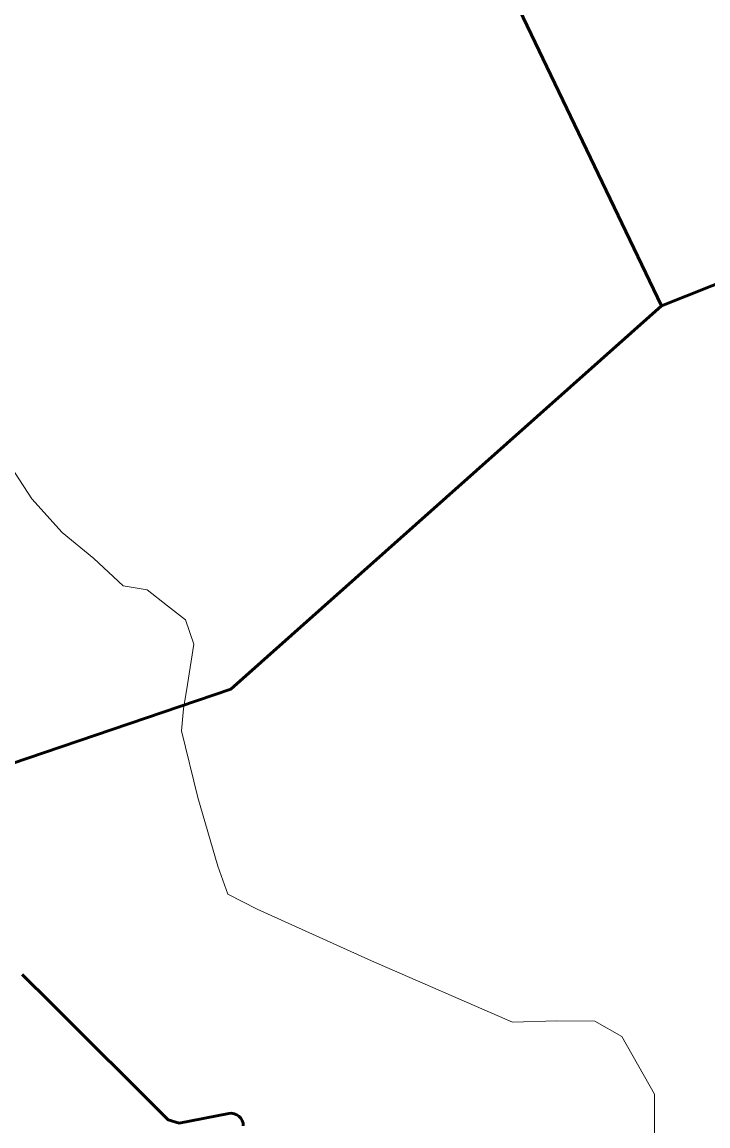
# Model space of a CAD drawing. Extents: x 553962 to 842807, y 8883888 to 9032388.
# Drawn here: x 815454 to 816019, y 9016433 to 9017342 of the extents above; entities that cross this region are included whole.
import ezdxf

# ---------------------------------------------------------------- set-up
doc = ezdxf.new("R2010")
doc.units = 0
doc.header["$LTSCALE"] = 200
doc.layers.add('1', color=7, linetype='Continuous', lineweight=13)

msp = doc.modelspace()

# ---------------------------------------------------------------- linework, layer by layer
at = {"layer": '1', "lineweight": 53}
for p, q in [((815981, 9017108.3), (816394.7, 9017272.8)), ((816394.7, 9017272.8), (815981, 9017108.3)), ((815981, 9017108.3), (816394.7, 9017272.8)), ((816394.7, 9017272.8), (815981, 9017108.3)), ((815583.7, 9016434.8), (815624.6, 9016442.7)), ((815583.7, 9016434.8), (815624.6, 9016442.7))]:
    msp.add_line(p, q, dxfattribs=at)
for points in [[(815981, 9017108.3), (815828.2, 9017427.4), (815746.4, 9017792.2)], [(815981, 9017108.3), (815828.2, 9017427.4), (815746.4, 9017792.2)], [(815746.6, 9017791.3), (815828.2, 9017427.4), (815981, 9017108.3)], [(815746.6, 9017791.3), (815828.2, 9017427.4), (815981, 9017108.3)], [(815361.1, 9016702.4), (815626.2, 9016792.3), (815981, 9017108.3)], [(815981, 9017108.3), (815626.2, 9016792.3), (815361.1, 9016702.4)], [(815361.1, 9016702.4), (815626.2, 9016792.3), (815981, 9017108.3)], [(815981, 9017108.3), (815626.2, 9016792.3), (815361.1, 9016702.4)], [(815624.6, 9016442.7), (815583.7, 9016434.8), (815574.7, 9016437.5), (815478.5, 9016533.3), (815454.4, 9016557.3)], [(815454.4, 9016557.3), (815478.5, 9016533.3), (815574.7, 9016437.5)], [(815624.6, 9016442.7), (815583.7, 9016434.8), (815574.7, 9016437.5), (815478.5, 9016533.3), (815454.4, 9016557.3)], [(815454.4, 9016557.3), (815478.5, 9016533.3), (815574.7, 9016437.5)]]:
    msp.add_lwpolyline(points, dxfattribs=at)
at = {"layer": '1'}
msp.add_lwpolyline([(815428.8, 9017012.6), (815445, 9016976), (815462.5, 9016949.3), (815487.5, 9016921.4), (815513.4, 9016900.1), (815537.5, 9016877.7), (815557.5, 9016874.4), (815574.1, 9016861.1), (815589, 9016849.5), (815595.7, 9016829.5), (815590.7, 9016796.3), (815587.4, 9016776.3), (815585.7, 9016758.1), (815599, 9016703.2), (815615.6, 9016646.7), (815623.9, 9016623.4), (815647.9, 9016611.1), (815742.2, 9016568.5), (815858.2, 9016518.1), (815894.7, 9016519.2), (815926.1, 9016518.8), (815948.3, 9016506.3), (815975.2, 9016458.6), (815975.3, 9016394.9)], dxfattribs=at)
at = {"layer": '1', "lineweight": 53}
msp.add_arc((815626.5, 9016432.9), 10, 357.85949, 100.91135, dxfattribs=at)
msp.add_arc((815626.5, 9016432.9), 10, 357.85949, 100.91135, dxfattribs=at)
msp.add_arc((815626.5, 9016432.9), 10, 357.85949, 100.91135, dxfattribs=at)
msp.add_arc((815626.5, 9016432.9), 10, 357.85949, 100.91135, dxfattribs=at)

doc.saveas('drawing.dxf')
